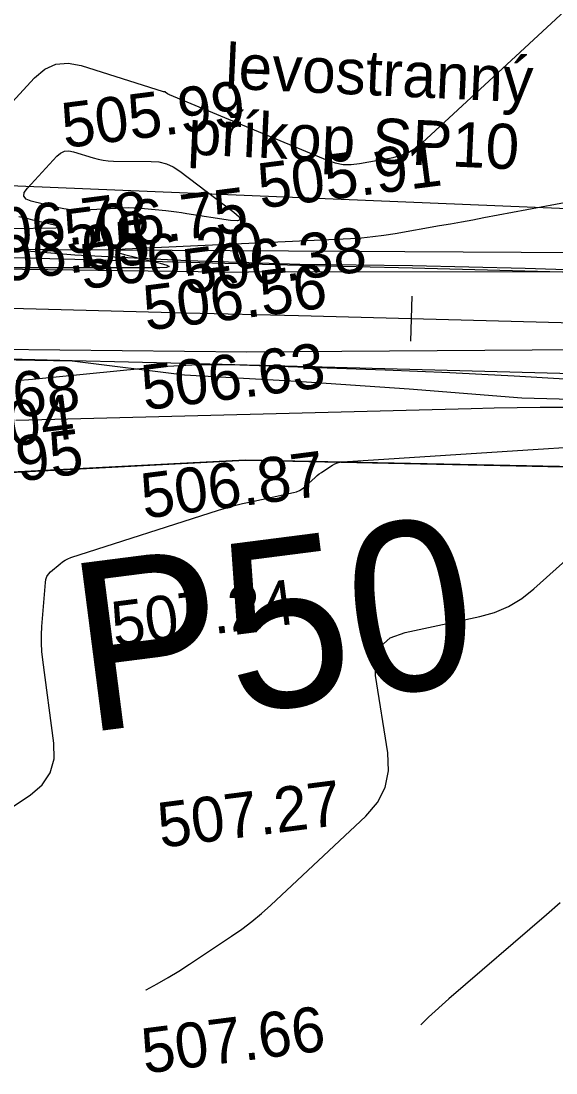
# Model space of a CAD drawing. Extents: x -636600 to -628587, y -1090963 to -1085869.
# Drawn here: x -629452.25 to -629428.49, y -1088270.79 to -1088224.04 of the extents above; entities that cross this region are included whole.
import ezdxf

# ---------------------------------------------------------------- set-up
doc = ezdxf.new("R2010")
doc.units = 0
for name, color, linetype in [('01_PARCELY_NÁVRH_PC', 7, 'Continuous'), ('03_PC_OBJEKTY_NÁVRH', 7, 'Continuous'), ('40', 7, 'Continuous'), ('42', 7, 'Continuous'), ('Ex_Major Contours', 7, 'Continuous'), ('Ex_Minor Contours', 7, 'Continuous'), ('HEKTOMETRY20', 7, 'Continuous'), ('koty_vše', 7, 'Continuous'), ('popis', 7, 'Continuous'), ('situace_osa', 7, 'Continuous'), ('situace_těleso', 7, 'Continuous'), ('situace_vozovka', 7, 'Continuous')]:
    doc.layers.add(name, color=color, linetype=linetype)

msp = doc.modelspace()

# ---------------------------------------------------------------- linework, layer by layer
at = {"layer": '01_PARCELY_NÁVRH_PC'}
for points in [[(-629602.68, -1088235.29), (-629546.015, -1088230.686), (-629491.786, -1088232.231), (-629464.976, -1088230.835), (-629389.925, -1088233.939), (-629387.941, -1088234.584), (-629219.304, -1088240.336)], [(-629178.5, -1088248.878), (-629442.3, -1088243.561), (-629466.499, -1088244.803), (-629551.58, -1088240.262), (-629601.727, -1088242.629)]]:
    msp.add_lwpolyline(points, dxfattribs=at)
at = {"layer": '40'}
for p, q in [((-629470.118, -1088234.833), (-629442.143, -1088235.203)), ((-629388.151, -1088235.146), (-629442.143, -1088235.203)), ((-629470.503, -1088238.431), (-629442.223, -1088238.742)), ((-629442.223, -1088238.742), (-629388.275, -1088238.338))]:
    msp.add_line(p, q, dxfattribs=at)
at = {"layer": '42'}
for p, q in [((-629387.941, -1088234.584), (-629458.329, -1088234.156)), ((-629466.499, -1088244.803), (-629442.3, -1088243.561)), ((-629442.3, -1088243.561), (-629386.644, -1088244.682))]:
    msp.add_line(p, q, dxfattribs=at)
at = {"layer": 'Ex_Major Contours'}
msp.add_lwpolyline([(-629446.701, -1088267.106), (-629446.691, -1088267.101), (-629446.2, -1088266.832), (-629445.717, -1088266.551), (-629445.24, -1088266.259), (-629444.77, -1088265.955), (-629442.903, -1088264.718), (-629442.444, -1088264.399), (-629441.999, -1088264.062), (-629441.568, -1088263.707), (-629441.153, -1088263.333), (-629436.937, -1088259.384), (-629436.414, -1088258.774), (-629436.077, -1088258.1), (-629435.927, -1088257.361), (-629435.964, -1088256.558), (-629436.502, -1088253.122), (-629436.512, -1088252.412), (-629436.296, -1088251.857), (-629435.855, -1088251.458), (-629435.189, -1088251.213), (-629431.88, -1088250.505), (-629431.217, -1088250.318), (-629430.595, -1088250.051), (-629430.014, -1088249.704), (-629429.474, -1088249.276), (-629427.216, -1088247.238)], dxfattribs=at)
at = {"layer": 'Ex_Minor Contours'}
for points in [[(-629455.641, -1088230.888), (-629451.657, -1088226.567), (-629451.202, -1088226.18), (-629450.704, -1088225.959), (-629450.161, -1088225.904), (-629449.574, -1088226.014), (-629445.937, -1088227.165), (-629445.93, -1088227.167), (-629445.922, -1088227.169), (-629445.915, -1088227.17), (-629445.907, -1088227.17), (-629445.877, -1088227.17), (-629445.869, -1088227.171), (-629445.862, -1088227.172), (-629445.855, -1088227.175), (-629445.849, -1088227.179), (-629445.749, -1088227.256), (-629445.729, -1088227.269), (-629445.709, -1088227.282), (-629445.689, -1088227.293), (-629445.667, -1088227.303), (-629438.655, -1088230.223), (-629438.304, -1088230.341), (-629437.947, -1088230.406), (-629437.584, -1088230.418), (-629437.215, -1088230.375), (-629435.73, -1088230.098), (-629435.37, -1088230.005), (-629435.034, -1088229.866), (-629434.722, -1088229.679), (-629434.433, -1088229.446), (-629411.475, -1088208.171)], [(-629424.058, -1088231.364), (-629431.697, -1088232.789), (-629432.189, -1088232.88), (-629432.682, -1088232.97), (-629433.174, -1088233.058), (-629433.667, -1088233.146), (-629435.64, -1088233.492), (-629436.134, -1088233.571), (-629436.63, -1088233.634), (-629437.127, -1088233.681), (-629437.626, -1088233.712), (-629447.628, -1088234.178), (-629447.935, -1088234.207), (-629448.041, -1088234.256), (-629447.946, -1088234.324), (-629447.651, -1088234.412), (-629446.068, -1088234.804), (-629445.772, -1088234.89), (-629445.678, -1088234.951), (-629445.784, -1088234.988), (-629446.092, -1088235), (-629456.14, -1088235.001)], [(-629452.71, -1088233.25), (-629450.711, -1088233.226), (-629450.552, -1088233.218), (-629450.497, -1088233.199), (-629450.546, -1088233.167), (-629450.7, -1088233.125), (-629451.522, -1088232.931), (-629451.727, -1088232.883), (-629451.932, -1088232.834), (-629452.138, -1088232.784), (-629452.343, -1088232.734)], [(-629452.461, -1088240.013), (-629451.746, -1088239.959), (-629446.798, -1088239.458), (-629445.734, -1088239.369), (-629444.669, -1088239.315), (-629443.603, -1088239.298), (-629442.536, -1088239.316), (-629436.075, -1088239.538), (-629434.642, -1088239.592), (-629433.21, -1088239.654), (-629431.779, -1088239.726), (-629430.347, -1088239.807), (-629418.851, -1088240.493)], [(-629428.177, -1088241.214), (-629429.198, -1088241.22), (-629430.219, -1088241.231), (-629431.241, -1088241.249), (-629432.262, -1088241.272), (-629452.49, -1088241.788)], [(-629454.986, -1088260.524), (-629451.839, -1088258.437), (-629451.307, -1088257.984), (-629450.954, -1088257.448), (-629450.783, -1088256.83), (-629450.792, -1088256.13), (-629451.286, -1088252.426), (-629451.326, -1088252.056), (-629451.346, -1088251.685), (-629451.346, -1088251.314), (-629451.326, -1088250.942), (-629451.171, -1088248.987), (-629451.148, -1088248.853), (-629451.102, -1088248.731), (-629451.032, -1088248.622), (-629450.939, -1088248.524), (-629450.518, -1088248.155), (-629450.41, -1088248.069), (-629450.294, -1088247.996), (-629450.172, -1088247.935), (-629450.042, -1088247.886), (-629443.486, -1088245.783), (-629443.131, -1088245.674), (-629442.773, -1088245.574), (-629442.413, -1088245.483), (-629442.05, -1088245.401), (-629440.15, -1088244.994), (-629440.013, -1088244.955), (-629439.885, -1088244.9), (-629439.765, -1088244.829), (-629439.654, -1088244.74), (-629439.188, -1088244.32), (-629439.098, -1088244.242), (-629439.005, -1088244.168), (-629438.91, -1088244.098), (-629438.811, -1088244.031), (-629438.412, -1088243.773), (-629438.31, -1088243.715), (-629438.203, -1088243.672), (-629438.091, -1088243.643), (-629437.975, -1088243.628), (-629419.215, -1088242.415)], [(-629428.305, -1088263.236), (-629428.915, -1088263.766), (-629433.252, -1088267.49), (-629434.156, -1088268.308), (-629434.496, -1088268.651)]]:
    msp.add_lwpolyline(points, dxfattribs=at)
msp.add_lwpolyline([(-629445.798, -1088230.383), (-629445.488, -1088230.518), (-629445.196, -1088230.707), (-629442.797, -1088232.532), (-629442.565, -1088232.738), (-629442.514, -1088232.868), (-629442.643, -1088232.921), (-629442.953, -1088232.898), (-629444.883, -1088232.599), (-629445.118, -1088232.564), (-629445.353, -1088232.532), (-629445.588, -1088232.503), (-629445.824, -1088232.477), (-629446.768, -1088232.378), (-629447.004, -1088232.358), (-629447.24, -1088232.347), (-629447.477, -1088232.345), (-629447.713, -1088232.351), (-629449.467, -1088232.436), (-629449.764, -1088232.44), (-629450.058, -1088232.422), (-629450.35, -1088232.384), (-629450.64, -1088232.324), (-629451.797, -1088232.041), (-629452.025, -1088231.952), (-629452.13, -1088231.826), (-629452.112, -1088231.663), (-629451.972, -1088231.463), (-629450.664, -1088230.044), (-629450.5, -1088229.905), (-629450.321, -1088229.826), (-629450.127, -1088229.806), (-629449.916, -1088229.845), (-629449.042, -1088230.122), (-629448.822, -1088230.183), (-629448.6, -1088230.226), (-629448.375, -1088230.253), (-629448.147, -1088230.263), (-629446.473, -1088230.273), (-629446.126, -1088230.301)], close=True, dxfattribs=at)
at = {"layer": 'HEKTOMETRY20'}
msp.add_lwpolyline([(-629434.901, -1088236.262), (-629434.953, -1088238.261)], dxfattribs=at)
at = {"layer": 'situace_osa'}
msp.add_lwpolyline([(-629484.91, -1088235.952), (-629479.912, -1088236.084), (-629474.913, -1088236.215), (-629469.915, -1088236.347), (-629464.917, -1088236.478), (-629461.981, -1088236.556), (-629459.919, -1088236.61), (-629458.139, -1088236.657), (-629458.076, -1088236.658), (-629454.92, -1088236.741), (-629449.922, -1088236.871), (-629444.924, -1088237.001), (-629439.925, -1088237.131), (-629434.927, -1088237.262), (-629429.929, -1088237.392), (-629424.931, -1088237.522)], dxfattribs=at)
at = {"layer": 'situace_těleso'}
for points in [[(-629415.974, -1088235.485), (-629419.873, -1088235.375), (-629424.87, -1088235.203), (-629429.868, -1088235.039), (-629434.866, -1088234.921), (-629439.866, -1088234.856), (-629444.864, -1088234.691), (-629449.859, -1088234.447), (-629454.85, -1088234.023), (-629457.961, -1088232.212), (-629458.022, -1088232.203), (-629459.834, -1088233.397), (-629461.903, -1088233.587), (-629464.845, -1088233.735), (-629469.846, -1088233.717), (-629474.843, -1088233.541), (-629479.837, -1088233.257), (-629484.831, -1088232.94)], [(-629485.003, -1088239.477), (-629479.996, -1088239.277), (-629474.978, -1088238.666), (-629469.978, -1088238.741), (-629464.979, -1088238.826), (-629462.041, -1088238.83), (-629459.978, -1088238.879), (-629458.2, -1088238.975), (-629458.137, -1088238.977), (-629454.981, -1088239.052), (-629449.981, -1088239.141), (-629444.996, -1088239.754), (-629440.001, -1088240.042), (-629435.009, -1088240.386), (-629430.017, -1088240.786), (-629425.019, -1088240.918)]]:
    msp.add_lwpolyline(points, dxfattribs=at)
at = {"layer": 'situace_vozovka'}
for points in [[(-629484.851, -1088233.703), (-629479.853, -1088233.835), (-629474.854, -1088233.966), (-629469.856, -1088234.098), (-629464.858, -1088234.229), (-629461.922, -1088234.306), (-629459.859, -1088234.361), (-629458.08, -1088234.407), (-629458.018, -1088234.409), (-629454.862, -1088234.491), (-629449.863, -1088234.622), (-629444.865, -1088234.752), (-629439.867, -1088234.882), (-629434.869, -1088235.012), (-629429.87, -1088235.143), (-629424.872, -1088235.273), (-629419.874, -1088235.403), (-629415.975, -1088235.505)], [(-629484.969, -1088238.201), (-629479.971, -1088238.333), (-629474.973, -1088238.464), (-629469.974, -1088238.596), (-629464.976, -1088238.728), (-629462.041, -1088238.805), (-629459.978, -1088238.859), (-629458.199, -1088238.906), (-629458.135, -1088238.908), (-629454.979, -1088238.99), (-629449.981, -1088239.12), (-629444.982, -1088239.25), (-629439.984, -1088239.381), (-629434.986, -1088239.511), (-629429.988, -1088239.641), (-629424.989, -1088239.771)]]:
    msp.add_lwpolyline(points, dxfattribs=at)

# ---------------------------------------------------------------- texts
at = {"layer": '03_PC_OBJEKTY_NÁVRH'}
msp.add_text('P50', height=7.5, rotation=7.3173, dxfattribs=at).set_placement((-629449.436, -1088255.675))
at = {"layer": 'koty_vše'}
for s, p in [('505.99', (-629450.32, -1088229.689)), ('505.91', (-629441.603, -1088232.371)), ('506.75', (-629450.205, -1088234.423)), ('506.78', (-629454.601, -1088234.584)), ('506.05', (-629454.568, -1088235.831)), ('506.20', (-629449.5, -1088235.966)), ('506.38', (-629444.938, -1088236.187)), ('506.56', (-629446.691, -1088237.803)), ('506.63', (-629446.771, -1088241.342)), ('506.68', (-629457.662, -1088242.348)), ('506.04', (-629457.913, -1088243.62)), ('506.95', (-629457.514, -1088245.172)), ('506.87', (-629446.793, -1088246.154)), ('507.24', (-629448.103, -1088251.858)), ('507.27', (-629446.048, -1088260.789)), ('507.66', (-629446.767, -1088270.822))]:
    msp.add_text(s, height=2, rotation=7.3173, dxfattribs=at).set_placement(p)
at = {"layer": 'popis'}
for s, p in [('levostranný', (-629443.217, -1088227.035)), ('příkop SP10', (-629444.877, -1088229.962))]:
    msp.add_text(s, height=2, rotation=357.3791, dxfattribs=at).set_placement(p)

doc.saveas('drawing.dxf')
